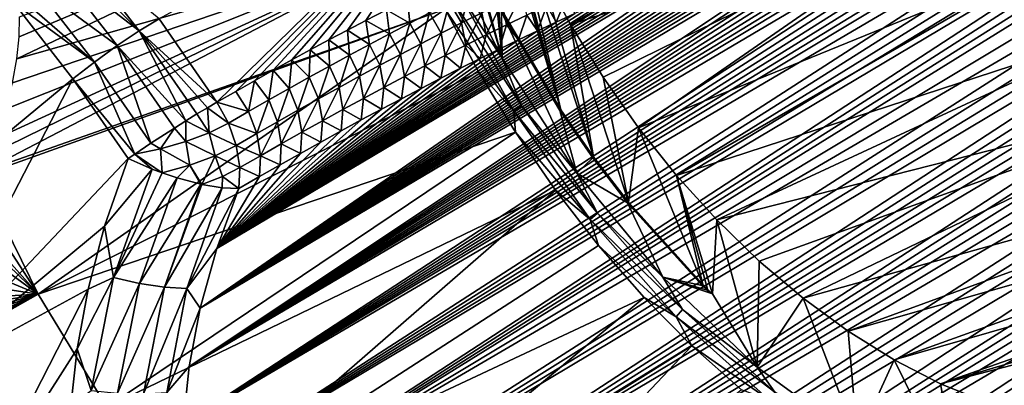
# Model space of a CAD drawing. Header units: metres. Extents: x -80 to 80, y -455 to 95.
# Tile 502 of 656: x -52.17 to -32.64, y -26.47 to -19.22. Entities that reach past the tile are written whole.
import ezdxf

# ---------------------------------------------------------------- set-up
doc = ezdxf.new("R2010")
doc.units = ezdxf.units.M
doc.layers.add('solid_501010_K', color=7, linetype='CONTINUOUS')

msp = doc.modelspace()

# ---------------------------------------------------------------- linework, layer by layer
at = {"layer": 'solid_501010_K'}
for points in [[(-44.995552, -9.062438, 26.820963), (-43.152637, -14.858933, 25.269016), (-41.438931, -21.005829, 23.374922)], [(-44.995552, -9.062438, 26.820963), (-41.438931, -21.005829, 23.374922), (-42.593388, -19.052176, 23.347557)], [(-42.603416, -19.979652, 22.784548), (-43.819557, -17.545008, 22.980129), (-45.548866, -10.088661, 25.638393)], [(-44.967468, -11.264401, 25.537851), (-42.603416, -19.979652, 22.784548), (-45.548866, -10.088661, 25.638393)], [(-44.967468, -11.264401, 25.537851), (-42.722294, -18.803864, 23.36248), (-42.603416, -19.979652, 22.784548)], [(-41.438931, -21.005829, 23.374922), (-43.152637, -14.858933, 25.269016), (-42.787075, -15.994674, 24.969549)], [(-34.269123, -15.285288, 14.265992), (-41.247776, -19.314415, 24.580086), (-41.830566, -18.231958, 24.623608)], [(-33.179832, -16.707548, 14.124964), (-41.247776, -19.314415, 24.580086), (-34.269123, -15.285288, 14.265992)], [(-49.407337, -19.201506, 79.955528), (-48.261127, -20.855713, 80.152809), (-42.946224, -15.648831, 72.587395)], [(-48.261127, -20.855713, 80.152809), (-47.8881, -20.64081, 79.754036), (-42.946224, -15.648831, 72.587395)], [(-47.8881, -20.64081, 79.754036), (-47.516239, -20.429373, 79.354332), (-42.946224, -15.648831, 72.587395)], [(-47.516239, -20.429373, 79.354332), (-47.145557, -20.221388, 78.953735), (-42.946224, -15.648831, 72.587395)], [(-47.145557, -20.221388, 78.953735), (-46.776047, -20.016844, 78.552254), (-42.946224, -15.648831, 72.587395)], [(-46.776047, -20.016844, 78.552254), (-46.407715, -19.815727, 78.149902), (-42.946224, -15.648831, 72.587395)], [(-46.407715, -19.815727, 78.149902), (-46.04018, -19.617802, 77.746277), (-42.946224, -15.648831, 72.587395)], [(-46.04018, -19.617802, 77.746277), (-45.673599, -19.423138, 77.341553), (-42.946224, -15.648831, 72.587395)], [(-45.673599, -19.423138, 77.341553), (-45.308472, -19.232012, 76.936302), (-42.946224, -15.648831, 72.587395)], [(-45.308472, -19.232012, 76.936302), (-44.893604, -19.018261, 76.473297), (-42.946224, -15.648831, 72.587395)], [(-41.438931, -21.005829, 23.374922), (-42.787075, -15.994674, 24.969549), (-42.345127, -17.122221, 24.753799)], [(-48.949032, -28.364775, 78.028831), (-29.5541, -16.098574, 57.942493), (-29.921412, -16.068876, 58.407269)], [(-48.930916, -27.243357, 78.347618), (-48.949032, -28.364775, 78.028831), (-29.921412, -16.068876, 58.407269)], [(-48.949032, -28.364775, 78.028831), (-29.220577, -16.14155, 57.521023), (-29.5541, -16.098574, 57.942493)], [(-48.949032, -28.364775, 78.028831), (-28.918125, -16.195822, 57.139477), (-29.220577, -16.14155, 57.521023)], [(-48.949032, -28.364775, 78.028831), (-28.64362, -16.259291, 56.794033), (-28.918125, -16.195822, 57.139477)], [(-48.930916, -27.243357, 78.347618), (-30.32526, -16.054485, 58.918766), (-30.616766, -16.05477, 59.288067)], [(-48.930916, -27.243357, 78.347618), (-29.921412, -16.068876, 58.407269), (-30.32526, -16.054485, 58.918766)], [(-48.930916, -27.243357, 78.347618), (-30.616766, -16.05477, 59.288067), (-30.927334, -16.063902, 59.68148)], [(-48.930916, -27.243357, 78.347618), (-30.927334, -16.063902, 59.68148), (-31.258345, -16.08288, 60.100601)], [(-48.930916, -27.243357, 78.347618), (-31.258345, -16.08288, 60.100601), (-31.610762, -16.112492, 60.54657)], [(-48.930916, -27.243357, 78.347618), (-31.610762, -16.112492, 60.54657), (-31.986629, -16.154219, 61.021626)], [(-48.813461, -26.10111, 78.669632), (-48.930916, -27.243357, 78.347618), (-31.986629, -16.154219, 61.021626)], [(-48.813461, -26.10111, 78.669632), (-31.986629, -16.154219, 61.021626), (-32.386673, -16.208712, 61.526646)], [(-48.813461, -26.10111, 78.669632), (-32.386673, -16.208712, 61.526646), (-32.70462, -16.259441, 61.927223)], [(-48.949032, -28.364775, 78.028831), (-48.871006, -29.46427, 77.714439), (-28.64362, -16.259291, 56.794033)], [(-48.871006, -29.46427, 77.714439), (-28.394819, -16.330421, 56.481827), (-28.64362, -16.259291, 56.794033)], [(-48.871006, -29.46427, 77.714439), (-28.169794, -16.407887, 56.200321), (-28.394819, -16.330421, 56.481827)], [(-48.813461, -26.10111, 78.669632), (-32.70462, -16.259441, 61.927223), (-33.037266, -16.318214, 62.345913)], [(-48.813461, -26.10111, 78.669632), (-33.037266, -16.318214, 62.345913), (-33.386913, -16.38682, 62.785)], [(-48.813461, -26.10111, 78.669632), (-33.386913, -16.38682, 62.785), (-33.753815, -16.465527, 63.244759)], [(-52.226196, -19.993332, 26.13961), (-44.834724, -16.452761, 23.071932), (-44.323265, -17.741194, 22.832058)], [(-52.226196, -19.993332, 26.13961), (-52.181404, -19.559145, 26.138382), (-44.834724, -16.452761, 23.071932)], [(-52.181404, -19.559145, 26.138382), (-52.173004, -19.159624, 26.161083), (-44.834724, -16.452761, 23.071932)], [(-48.871006, -29.46427, 77.714439), (-27.966499, -16.490326, 55.946907), (-28.169794, -16.407887, 56.200321)], [(-48.871006, -29.46427, 77.714439), (-27.6166, -16.665314, 55.513489), (-27.966499, -16.490326, 55.946907)], [(-48.813461, -26.10111, 78.669632), (-33.753815, -16.465527, 63.244759), (-34.059662, -16.535704, 63.627396)], [(-48.813461, -26.10111, 78.669632), (-34.059662, -16.535704, 63.627396), (-34.378395, -16.613703, 64.025131)], [(-48.871006, -29.46427, 77.714439), (-27.331125, -16.848883, 55.16325), (-27.6166, -16.665314, 55.513489)], [(-48.813461, -26.10111, 78.669632), (-34.378395, -16.613703, 64.025131), (-34.711014, -16.700123, 64.439026)], [(-48.59272, -24.939373, 78.993332), (-48.813461, -26.10111, 78.669632), (-34.711014, -16.700123, 64.439026)], [(-48.59272, -24.939373, 78.993332), (-34.711014, -16.700123, 64.439026), (-35.056492, -16.794147, 64.868172)], [(-48.59272, -24.939373, 78.993332), (-35.056492, -16.794147, 64.868172), (-35.415604, -16.896902, 65.312996)], [(-33.179832, -16.707548, 14.124964), (-40.601734, -20.360353, 24.623608), (-41.247776, -19.314415, 24.580086)], [(-33.179832, -16.707548, 14.124964), (-39.897957, -21.360846, 24.753799), (-40.601734, -20.360353, 24.623608)], [(-33.179832, -16.707548, 14.124964), (-31.79973, -18.052443, 13.954343), (-39.897957, -21.360846, 24.753799)], [(-48.871006, -29.46427, 77.714439), (-48.699234, -30.540741, 77.405327), (-27.331125, -16.848883, 55.16325)], [(-48.699234, -30.540741, 77.405327), (-27.096361, -17.036997, 54.878574), (-27.331125, -16.848883, 55.16325)], [(-48.59272, -24.939373, 78.993332), (-35.415604, -16.896902, 65.312996), (-35.725956, -16.990107, 65.69606)], [(-48.59272, -24.939373, 78.993332), (-35.725956, -16.990107, 65.69606), (-36.046963, -17.090109, 66.091248)], [(-48.699234, -30.540741, 77.405327), (-26.902632, -17.22752, 54.646851), (-27.096361, -17.036997, 54.878574)], [(-48.59272, -24.939373, 78.993332), (-36.046963, -17.090109, 66.091248), (-36.378124, -17.19665, 66.497993)], [(-40.78899, -21.940897, 23.488535), (-42.345127, -17.122221, 24.753799), (-41.830566, -18.231958, 24.623608)], [(-40.78899, -21.940897, 23.488535), (-41.438931, -21.005829, 23.374922), (-42.345127, -17.122221, 24.753799)], [(-48.699234, -30.540741, 77.405327), (-26.741442, -17.419765, 54.457222), (-26.902632, -17.22752, 54.646851)], [(-48.59272, -24.939373, 78.993332), (-36.378124, -17.19665, 66.497993), (-36.718533, -17.309963, 66.914841)], [(-48.59272, -24.939373, 78.993332), (-36.718533, -17.309963, 66.914841), (-37.067322, -17.430275, 67.340332)], [(-48.699234, -30.540741, 77.405327), (-48.435307, -31.593052, 77.102165), (-26.741442, -17.419765, 54.457222)], [(-48.59272, -24.939373, 78.993332), (-37.067322, -17.430275, 67.340332), (-37.424793, -17.557655, 67.774803)], [(-48.59272, -24.939373, 78.993332), (-37.424793, -17.557655, 67.774803), (-37.791485, -17.691965, 68.219101)], [(-48.435307, -31.593052, 77.102165), (-26.607111, -17.61348, 54.302353), (-26.741442, -17.419765, 54.457222)], [(-43.484535, -18.644415, 22.731178), (-43.819557, -17.545008, 22.980129), (-42.603416, -19.979652, 22.784548)], [(-52.927177, -22.242287, 26.488102), (-44.323265, -17.741194, 22.832058), (-43.733559, -19.009943, 22.684668)], [(-52.927177, -22.242287, 26.488102), (-52.778202, -21.9025, 26.403921), (-44.323265, -17.741194, 22.832058)], [(-52.778202, -21.9025, 26.403921), (-52.65057, -21.582558, 26.33396), (-44.323265, -17.741194, 22.832058)], [(-52.65057, -21.582558, 26.33396), (-52.450993, -20.99552, 26.230879), (-44.323265, -17.741194, 22.832058)], [(-52.450993, -20.99552, 26.230879), (-52.313141, -20.4692, 26.168545), (-44.323265, -17.741194, 22.832058)], [(-52.313141, -20.4692, 26.168545), (-52.226196, -19.993332, 26.13961), (-44.323265, -17.741194, 22.832058)], [(-48.59272, -24.939373, 78.993332), (-37.791485, -17.691965, 68.219101), (-38.166267, -17.833166, 68.671516)], [(-48.435307, -31.593052, 77.102165), (-26.494736, -17.809761, 54.176048), (-26.607111, -17.61348, 54.302353)], [(-51.018753, -17.863661, 79.952835), (-51.230476, -18.009659, 80.062431), (-49.799797, -19.438137, 80.27314)], [(-51.018753, -17.863661, 79.952835), (-49.799797, -19.438137, 80.27314), (-49.407337, -19.201506, 79.955528)], [(-48.59272, -24.939373, 78.993332), (-38.166267, -17.833166, 68.671516), (-38.548016, -17.981213, 69.130363)], [(-48.435307, -31.593052, 77.102165), (-26.400824, -18.009575, 54.073959), (-26.494736, -17.809761, 54.176048)], [(-51.230476, -18.009659, 80.062431), (-51.447895, -18.169308, 80.135864), (-49.799797, -19.438137, 80.27314)], [(-48.264046, -23.759933, 79.316704), (-48.59272, -24.939373, 78.993332), (-38.548016, -17.981213, 69.130363)], [(-48.435307, -31.593052, 77.102165), (-26.323006, -18.215048, 53.993172), (-26.400824, -18.009575, 54.073959)], [(-48.264046, -23.759933, 79.316704), (-38.548016, -17.981213, 69.130363), (-38.936451, -18.136082, 69.595146)], [(-48.264046, -23.759933, 79.316704), (-38.936451, -18.136082, 69.595146), (-39.332531, -18.297794, 70.067184)], [(-31.79973, -18.052443, 13.954343), (-39.142445, -22.307358, 24.969549), (-39.897957, -21.360846, 24.753799)], [(-31.79973, -18.052443, 13.954343), (-30.046778, -19.33543, 13.757185), (-39.142445, -22.307358, 24.969549)], [(-51.447895, -18.169308, 80.135864), (-51.882725, -18.516829, 80.169228), (-50.23877, -19.730867, 80.453445)], [(-51.447895, -18.169308, 80.135864), (-50.23877, -19.730867, 80.453445), (-49.799797, -19.438137, 80.27314)], [(-48.435307, -31.593052, 77.102165), (-26.259365, -18.428741, 53.931507), (-26.323006, -18.215048, 53.993172)], [(-48.264046, -23.759933, 79.316704), (-39.332531, -18.297794, 70.067184), (-39.735538, -18.466299, 70.545387)], [(-40.78899, -21.940897, 23.488535), (-41.830566, -18.231958, 24.623608), (-41.247776, -19.314415, 24.580086)], [(-51.882725, -18.516829, 80.169228), (-52.171284, -18.769644, 80.102104), (-50.69014, -20.056942, 80.48243)], [(-51.882725, -18.516829, 80.169228), (-50.69014, -20.056942, 80.48243), (-50.23877, -19.730867, 80.453445)], [(-48.435307, -31.593052, 77.102165), (-48.080029, -32.619976, 76.805405), (-26.259365, -18.428741, 53.931507)], [(-48.264046, -23.759933, 79.316704), (-39.735538, -18.466299, 70.545387), (-40.085896, -18.616098, 70.959229)], [(-48.080029, -32.619976, 76.805405), (-26.209122, -18.65325, 53.88821), (-26.259365, -18.428741, 53.931507)], [(-48.264046, -23.759933, 79.316704), (-40.085896, -18.616098, 70.959229), (-40.44043, -18.770832, 71.376114)], [(-48.080029, -32.619976, 76.805405), (-26.172295, -18.892408, 53.863621), (-26.209122, -18.65325, 53.88821)], [(-42.370941, -21.035234, 22.627886), (-43.733559, -19.009943, 22.684668), (-43.657021, -18.723797, 22.67787)], [(-43.657021, -18.723797, 22.67787), (-43.484535, -18.644415, 22.731178), (-42.211567, -20.932287, 22.681705)], [(-42.370941, -21.035234, 22.627886), (-43.657021, -18.723797, 22.67787), (-42.211567, -20.932287, 22.681705)], [(-43.411285, -19.281672, 75.121964), (-43.250576, -18.678493, 74.840775), (-43.645462, -18.877714, 75.29393)], [(-42.211567, -20.932287, 22.681705), (-43.484535, -18.644415, 22.731178), (-42.603416, -19.979652, 22.784548)], [(-43.411285, -19.281672, 75.121964), (-43.00901, -19.079721, 74.661751), (-43.250576, -18.678493, 74.840775)], [(-42.518997, -19.319193, 74.025711), (-42.206314, -18.685993, 73.735291), (-42.607357, -18.881145, 74.199524)], [(-42.518997, -19.319193, 74.025711), (-42.116264, -19.124199, 73.561775), (-42.206314, -18.685993, 73.735291)], [(-41.714081, -18.932747, 73.095932), (-41.532616, -19.264877, 72.649628), (-41.312439, -18.744907, 72.628197)], [(-41.312439, -18.744907, 72.628197), (-41.532616, -19.264877, 72.649628), (-41.164227, -19.095348, 72.221939)], [(-51.11882, -20.391018, 80.357834), (-52.289528, -18.879255, 80.050385), (-55.714493, -24.19585, 77.629059)], [(-52.171284, -18.769644, 80.102104), (-52.289528, -18.879255, 80.050385), (-50.69014, -20.056942, 80.48243)], [(-50.69014, -20.056942, 80.48243), (-52.289528, -18.879255, 80.050385), (-51.11882, -20.391018, 80.357834)], [(-48.264046, -23.759933, 79.316704), (-40.44043, -18.770832, 71.376114), (-40.799957, -18.930614, 71.797142)], [(-48.264046, -23.759933, 79.316704), (-40.799957, -18.930614, 71.797142), (-41.164227, -19.095348, 72.221939)], [(-48.080029, -32.619976, 76.805405), (-26.14938, -19.150389, 53.858837), (-26.172295, -18.892408, 53.863621)], [(-44.437195, -19.285709, 76.194099), (-44.481766, -18.809725, 76.011002), (-44.893604, -19.018261, 76.473297)], [(-44.437195, -19.285709, 76.194099), (-44.041, -19.080133, 75.745041), (-44.481766, -18.809725, 76.011002)], [(-43.814182, -19.486944, 75.580147), (-43.645462, -18.877714, 75.29393), (-44.041, -19.080133, 75.745041)], [(-43.814182, -19.486944, 75.580147), (-43.411285, -19.281672, 75.121964), (-43.645462, -18.877714, 75.29393)], [(-42.922295, -19.517654, 74.487724), (-42.607357, -18.881145, 74.199524), (-43.00901, -19.079721, 74.661751)], [(-42.922295, -19.517654, 74.487724), (-42.518997, -19.319193, 74.025711), (-42.607357, -18.881145, 74.199524)], [(-42.722294, -18.803864, 23.36248), (-42.675243, -18.934587, 23.333145), (-42.603416, -19.979652, 22.784548)], [(-42.675243, -18.934587, 23.333145), (-42.615307, -19.062231, 23.318943), (-42.603416, -19.979652, 22.784548)], [(-42.116264, -19.124199, 73.561775), (-41.904514, -19.439041, 73.079323), (-41.714081, -18.932747, 73.095932)], [(-41.714081, -18.932747, 73.095932), (-41.904514, -19.439041, 73.079323), (-41.532616, -19.264877, 72.649628)], [(-52.960014, -22.313477, 26.506956), (-52.927177, -22.242287, 26.488102), (-43.733559, -19.009943, 22.684668)], [(-51.804665, -24.664816, 26.308847), (-52.960014, -22.313477, 26.506956), (-43.733559, -19.009943, 22.684668)], [(-51.804665, -24.664816, 26.308847), (-43.733559, -19.009943, 22.684668), (-43.070099, -20.24935, 22.630884)], [(-48.264046, -23.759933, 79.316704), (-41.164227, -19.095348, 72.221939), (-41.532616, -19.264877, 72.649628)], [(-44.834053, -19.494394, 76.641098), (-44.893604, -19.018261, 76.473297), (-45.308472, -19.232012, 76.936302)], [(-44.834053, -19.494394, 76.641098), (-44.437195, -19.285709, 76.194099), (-44.893604, -19.018261, 76.473297)], [(-44.217709, -19.695494, 76.036285), (-44.041, -19.080133, 75.745041), (-44.437195, -19.285709, 76.194099)], [(-44.217709, -19.695494, 76.036285), (-43.814182, -19.486944, 75.580147), (-44.041, -19.080133, 75.745041)], [(-42.370941, -21.035234, 22.627886), (-43.070099, -20.24935, 22.630884), (-43.733559, -19.009943, 22.684668)], [(-43.32616, -19.71953, 74.9478), (-43.00901, -19.079721, 74.661751), (-43.411285, -19.281672, 75.121964)], [(-43.32616, -19.71953, 74.9478), (-42.922295, -19.517654, 74.487724), (-43.00901, -19.079721, 74.661751)], [(-42.604572, -19.057333, 23.333487), (-41.438931, -21.005829, 23.374922), (-42.615307, -19.062231, 23.318943)], [(-42.615307, -19.062231, 23.318943), (-41.121025, -22.264349, 22.953108), (-42.603416, -19.979652, 22.784548)], [(-41.457932, -21.020819, 23.34638), (-41.121025, -22.264349, 22.953108), (-42.615307, -19.062231, 23.318943)], [(-41.457932, -21.020819, 23.34638), (-42.615307, -19.062231, 23.318943), (-41.438931, -21.005829, 23.374922)], [(-42.604572, -19.057333, 23.333487), (-42.593388, -19.052176, 23.347557), (-41.438931, -21.005829, 23.374922)], [(-42.518997, -19.319193, 74.025711), (-42.27961, -19.617764, 73.510551), (-42.116264, -19.124199, 73.561775)], [(-42.116264, -19.124199, 73.561775), (-42.27961, -19.617764, 73.510551), (-41.904514, -19.439041, 73.079323)], [(-49.799797, -19.438137, 80.27314), (-48.261127, -20.855713, 80.152809), (-49.407337, -19.201506, 79.955528)], [(-48.264046, -23.759933, 79.316704), (-41.532616, -19.264877, 72.649628), (-41.904514, -19.439041, 73.079323)], [(-48.080029, -32.619976, 76.805405), (-26.14221, -19.431772, 53.876598), (-26.14938, -19.150389, 53.858837)], [(-45.231575, -19.706142, 77.086014), (-45.308472, -19.232012, 76.936302), (-45.673599, -19.423138, 77.341553)], [(-45.231575, -19.706142, 77.086014), (-44.834053, -19.494394, 76.641098), (-45.308472, -19.232012, 76.936302)], [(-44.621864, -19.907269, 76.490372), (-44.437195, -19.285709, 76.194099), (-44.834053, -19.494394, 76.641098)], [(-44.621864, -19.907269, 76.490372), (-44.217709, -19.695494, 76.036285), (-44.437195, -19.285709, 76.194099)], [(-43.730591, -19.924772, 75.405914), (-43.411285, -19.281672, 75.121964), (-43.814182, -19.486944, 75.580147)], [(-43.730591, -19.924772, 75.405914), (-43.32616, -19.71953, 74.9478), (-43.411285, -19.281672, 75.121964)], [(-42.922295, -19.517654, 74.487724), (-42.658844, -19.801296, 73.944504), (-42.518997, -19.319193, 74.025711)], [(-42.518997, -19.319193, 74.025711), (-42.658844, -19.801296, 73.944504), (-42.27961, -19.617764, 73.510551)], [(-40.098312, -22.835506, 23.668301), (-41.247776, -19.314415, 24.580086), (-40.601734, -20.360353, 24.623608)], [(-40.098312, -22.835506, 23.668301), (-40.78899, -21.940897, 23.488535), (-41.247776, -19.314415, 24.580086)], [(-50.23877, -19.730867, 80.453445), (-48.876034, -21.223001, 80.577675), (-49.799797, -19.438137, 80.27314)], [(-49.799797, -19.438137, 80.27314), (-48.450325, -20.964262, 80.327232), (-48.261127, -20.855713, 80.152809)], [(-49.799797, -19.438137, 80.27314), (-48.876034, -21.223001, 80.577675), (-48.656399, -21.087807, 80.46981)], [(-49.799797, -19.438137, 80.27314), (-48.656399, -21.087807, 80.46981), (-48.450325, -20.964262, 80.327232)], [(-48.264046, -23.759933, 79.316704), (-41.904514, -19.439041, 73.079323), (-42.27961, -19.617764, 73.510551)], [(-48.080029, -32.619976, 76.805405), (-26.153484, -19.742874, 53.920963), (-26.14221, -19.431772, 53.876598)], [(-45.629765, -19.920918, 77.528847), (-45.673599, -19.423138, 77.341553), (-46.04018, -19.617802, 77.746277)], [(-45.629765, -19.920918, 77.528847), (-45.231575, -19.706142, 77.086014), (-45.673599, -19.423138, 77.341553)], [(-45.026649, -20.122223, 76.942383), (-44.834053, -19.494394, 76.641098), (-45.231575, -19.706142, 77.086014)], [(-45.026649, -20.122223, 76.942383), (-44.621864, -19.907269, 76.490372), (-44.834053, -19.494394, 76.641098)], [(-44.135593, -20.133329, 75.862061), (-43.814182, -19.486944, 75.580147), (-44.217709, -19.695494, 76.036285)], [(-44.135593, -20.133329, 75.862061), (-43.730591, -19.924772, 75.405914), (-43.814182, -19.486944, 75.580147)], [(-43.32616, -19.71953, 74.9478), (-43.041801, -19.989468, 74.380608), (-42.922295, -19.517654, 74.487724)], [(-42.922295, -19.517654, 74.487724), (-43.041801, -19.989468, 74.380608), (-42.658844, -19.801296, 73.944504)], [(-30.046778, -19.33543, 13.757185), (-38.341648, -23.191814, 25.269016), (-39.142445, -22.307358, 24.969549)], [(-30.046778, -19.33543, 13.757185), (-27.865143, -20.524374, 13.559391), (-38.341648, -23.191814, 25.269016)], [(-48.264046, -23.759933, 79.316704), (-42.27961, -19.617764, 73.510551), (-42.658844, -19.801296, 73.944504)], [(-46.028622, -20.138699, 77.969582), (-46.04018, -19.617802, 77.746277), (-46.407715, -19.815727, 78.149902)], [(-46.028622, -20.138699, 77.969582), (-45.629765, -19.920918, 77.528847), (-46.04018, -19.617802, 77.746277)], [(-45.432076, -20.340317, 77.392311), (-45.231575, -19.706142, 77.086014), (-45.629765, -19.920918, 77.528847)], [(-45.432076, -20.340317, 77.392311), (-45.026649, -20.122223, 76.942383), (-45.231575, -19.706142, 77.086014)], [(-44.541168, -20.345158, 76.316216), (-44.217709, -19.695494, 76.036285), (-44.621864, -19.907269, 76.490372)], [(-44.541168, -20.345158, 76.316216), (-44.135593, -20.133329, 75.862061), (-44.217709, -19.695494, 76.036285)], [(-43.730591, -19.924772, 75.405914), (-43.427853, -20.182045, 74.818039), (-43.32616, -19.71953, 74.9478)], [(-43.32616, -19.71953, 74.9478), (-43.427853, -20.182045, 74.818039), (-43.041801, -19.989468, 74.380608)], [(-50.69014, -20.056942, 80.48243), (-49.571785, -21.670792, 80.674942), (-50.23877, -19.730867, 80.453445)], [(-50.23877, -19.730867, 80.453445), (-49.571785, -21.670792, 80.674942), (-49.104816, -21.367134, 80.648613)], [(-50.23877, -19.730867, 80.453445), (-49.104816, -21.367134, 80.648613), (-48.876034, -21.223001, 80.577675)], [(-48.264046, -23.759933, 79.316704), (-42.658844, -19.801296, 73.944504), (-43.041801, -19.989468, 74.380608)], [(-48.080029, -32.619976, 76.805405), (-47.633419, -33.620033, 76.515373), (-26.153484, -19.742874, 53.920963)], [(-47.633419, -33.620033, 76.515373), (-26.187073, -20.090025, 53.997517), (-26.153484, -19.742874, 53.920963)], [(-46.428143, -20.359455, 78.408211), (-46.407715, -19.815727, 78.149902), (-46.776047, -20.016844, 78.552254)], [(-46.428143, -20.359455, 78.408211), (-46.028622, -20.138699, 77.969582), (-46.407715, -19.815727, 78.149902)], [(-44.947323, -20.560204, 76.768364), (-44.621864, -19.907269, 76.490372), (-45.026649, -20.122223, 76.942383)], [(-44.947323, -20.560204, 76.768364), (-44.541168, -20.345158, 76.316216), (-44.621864, -19.907269, 76.490372)], [(-50.69014, -20.056942, 80.48243), (-51.11882, -20.391018, 80.357834), (-49.887123, -21.883101, 80.602226)], [(-50.69014, -20.056942, 80.48243), (-49.887123, -21.883101, 80.602226), (-49.571785, -21.670792, 80.674942)], [(-48.264046, -23.759933, 79.316704), (-43.041801, -19.989468, 74.380608), (-43.427853, -20.182045, 74.818039)], [(-47.633419, -33.620033, 76.515373), (-26.248938, -20.482382, 54.114655), (-26.187073, -20.090025, 53.997517)], [(-46.828327, -20.583166, 78.844719), (-46.776047, -20.016844, 78.552254), (-47.145557, -20.221388, 78.953735)], [(-46.828327, -20.583166, 78.844719), (-46.428143, -20.359455, 78.408211), (-46.776047, -20.016844, 78.552254)], [(-45.838131, -20.561523, 77.840141), (-45.629765, -19.920918, 77.528847), (-46.028622, -20.138699, 77.969582)], [(-45.838131, -20.561523, 77.840141), (-45.432076, -20.340317, 77.392311), (-45.629765, -19.920918, 77.528847)], [(-44.135593, -20.133329, 75.862061), (-43.81636, -20.37879, 75.255936), (-43.730591, -19.924772, 75.405914)], [(-43.730591, -19.924772, 75.405914), (-43.81636, -20.37879, 75.255936), (-43.427853, -20.182045, 74.818039)], [(-42.211567, -20.932287, 22.681705), (-42.603416, -19.979652, 22.784548), (-41.121025, -22.264349, 22.953108)], [(-51.804665, -24.664816, 26.308847), (-43.070099, -20.24935, 22.630884), (-42.337933, -21.449982, 22.671116)], [(-48.264046, -23.759933, 79.316704), (-43.427853, -20.182045, 74.818039), (-43.81636, -20.37879, 75.255936)], [(-47.229176, -20.809803, 79.279091), (-47.145557, -20.221388, 78.953735), (-47.516239, -20.429373, 79.354332)], [(-47.229176, -20.809803, 79.279091), (-46.828327, -20.583166, 78.844719), (-47.145557, -20.221388, 78.953735)], [(-46.24482, -20.785816, 78.285866), (-46.028622, -20.138699, 77.969582), (-46.428143, -20.359455, 78.408211)], [(-46.24482, -20.785816, 78.285866), (-45.838131, -20.561523, 77.840141), (-46.028622, -20.138699, 77.969582)], [(-45.35405, -20.778429, 77.218491), (-45.026649, -20.122223, 76.942383), (-45.432076, -20.340317, 77.392311)], [(-45.35405, -20.778429, 77.218491), (-44.947323, -20.560204, 76.768364), (-45.026649, -20.122223, 76.942383)], [(-44.541168, -20.345158, 76.316216), (-44.207176, -20.579655, 75.694061), (-44.135593, -20.133329, 75.862061)], [(-44.135593, -20.133329, 75.862061), (-44.207176, -20.579655, 75.694061), (-43.81636, -20.37879, 75.255936)], [(-42.370941, -21.035234, 22.627886), (-42.337933, -21.449982, 22.671116), (-43.070099, -20.24935, 22.630884)], [(-51.11882, -20.391018, 80.357834), (-55.714493, -24.19585, 77.629059), (-54.239479, -26.42882, 77.820824)], [(-50.021072, -21.975239, 80.546806), (-51.11882, -20.391018, 80.357834), (-54.239479, -26.42882, 77.820824)], [(-49.887123, -21.883101, 80.602226), (-51.11882, -20.391018, 80.357834), (-50.021072, -21.975239, 80.546806)], [(-48.264046, -23.759933, 79.316704), (-43.81636, -20.37879, 75.255936), (-44.207176, -20.579655, 75.694061)], [(-47.630684, -21.039341, 79.711327), (-47.516239, -20.429373, 79.354332), (-47.8881, -20.64081, 79.754036)], [(-47.633419, -33.620033, 76.515373), (-26.346533, -20.929592, 54.282841), (-26.248938, -20.482382, 54.114655)], [(-47.630684, -21.039341, 79.711327), (-47.229176, -20.809803, 79.279091), (-47.516239, -20.429373, 79.354332)], [(-46.652138, -21.013166, 78.729462), (-46.428143, -20.359455, 78.408211), (-46.828327, -20.583166, 78.844719)], [(-46.652138, -21.013166, 78.729462), (-46.24482, -20.785816, 78.285866), (-46.428143, -20.359455, 78.408211)], [(-45.761356, -20.999805, 77.66658), (-45.432076, -20.340317, 77.392311), (-45.838131, -20.561523, 77.840141)], [(-45.761356, -20.999805, 77.66658), (-45.35405, -20.778429, 77.218491), (-45.432076, -20.340317, 77.392311)], [(-44.947323, -20.560204, 76.768364), (-44.601154, -20.784935, 76.133438), (-44.541168, -20.345158, 76.316216)], [(-44.541168, -20.345158, 76.316216), (-44.601154, -20.784935, 76.133438), (-44.207176, -20.579655, 75.694061)], [(-40.098312, -22.835506, 23.668301), (-40.601734, -20.360353, 24.623608), (-39.897957, -21.360846, 24.753799)], [(-48.264046, -23.759933, 79.316704), (-44.207176, -20.579655, 75.694061), (-44.601154, -20.784935, 76.133438)], [(-47.630684, -21.039341, 79.711327), (-47.8881, -20.64081, 79.754036), (-48.261127, -20.855713, 80.152809)], [(-47.060081, -21.243549, 79.170929), (-46.828327, -20.583166, 78.844719), (-47.229176, -20.809803, 79.279091)], [(-47.060081, -21.243549, 79.170929), (-46.652138, -21.013166, 78.729462), (-46.828327, -20.583166, 78.844719)], [(-46.169228, -21.224306, 78.112617), (-45.838131, -20.561523, 77.840141), (-46.24482, -20.785816, 78.285866)], [(-46.169228, -21.224306, 78.112617), (-45.761356, -20.999805, 77.66658), (-45.838131, -20.561523, 77.840141)], [(-45.35405, -20.778429, 77.218491), (-44.997799, -20.994404, 76.573456), (-44.947323, -20.560204, 76.768364)], [(-44.947323, -20.560204, 76.768364), (-44.997799, -20.994404, 76.573456), (-44.601154, -20.784935, 76.133438)], [(-27.865143, -20.524374, 13.559391), (-37.502396, -24.006672, 25.649647), (-38.341648, -23.191814, 25.269016)], [(-27.865143, -20.524374, 13.559391), (-36.631847, -24.744976, 26.108191), (-37.502396, -24.006672, 25.649647)], [(-27.865143, -20.524374, 13.559391), (-25.23477, -21.55431, 13.398413), (-36.631847, -24.744976, 26.108191)], [(-48.450325, -20.964262, 80.327232), (-48.032852, -21.271761, 80.141403), (-48.261127, -20.855713, 80.152809)], [(-48.264046, -23.759933, 79.316704), (-44.601154, -20.784935, 76.133438), (-44.997799, -20.994404, 76.573456)], [(-48.032852, -21.271761, 80.141403), (-47.630684, -21.039341, 79.711327), (-48.261127, -20.855713, 80.152809)], [(-47.468647, -21.476936, 79.610237), (-47.229176, -20.809803, 79.279091), (-47.630684, -21.039341, 79.711327)], [(-47.468647, -21.476936, 79.610237), (-47.060081, -21.243549, 79.170929), (-47.229176, -20.809803, 79.279091)], [(-46.577667, -21.451902, 78.556587), (-46.24482, -20.785816, 78.285866), (-46.652138, -21.013166, 78.729462)], [(-46.577667, -21.451902, 78.556587), (-46.169228, -21.224306, 78.112617), (-46.24482, -20.785816, 78.285866)], [(-45.761356, -20.999805, 77.66658), (-45.396526, -21.207792, 77.013367), (-45.35405, -20.778429, 77.218491)], [(-45.35405, -20.778429, 77.218491), (-45.396526, -21.207792, 77.013367), (-44.997799, -20.994404, 76.573456)], [(-48.656399, -21.087807, 80.46981), (-48.876034, -21.223001, 80.577675), (-48.415752, -21.461823, 80.445686)], [(-48.450325, -20.964262, 80.327232), (-48.656399, -21.087807, 80.46981), (-48.415752, -21.461823, 80.445686)], [(-48.450325, -20.964262, 80.327232), (-48.415752, -21.461823, 80.445686), (-48.032852, -21.271761, 80.141403)], [(-48.264046, -23.759933, 79.316704), (-44.997799, -20.994404, 76.573456), (-45.396526, -21.207792, 77.013367)], [(-47.468647, -21.476936, 79.610237), (-47.630684, -21.039341, 79.711327), (-48.032852, -21.271761, 80.141403)], [(-47.633419, -33.620033, 76.515373), (-47.094772, -34.591331, 76.232277), (-26.346533, -20.929592, 54.282841)], [(-47.094772, -34.591331, 76.232277), (-26.490961, -21.444439, 54.517162), (-26.346533, -20.929592, 54.282841)], [(-46.986671, -21.682566, 78.998474), (-46.652138, -21.013166, 78.729462), (-47.060081, -21.243549, 79.170929)], [(-46.986671, -21.682566, 78.998474), (-46.577667, -21.451902, 78.556587), (-46.652138, -21.013166, 78.729462)], [(-46.169228, -21.224306, 78.112617), (-45.796741, -21.424837, 77.452438), (-45.761356, -20.999805, 77.66658)], [(-45.761356, -20.999805, 77.66658), (-45.796741, -21.424837, 77.452438), (-45.396526, -21.207792, 77.013367)], [(-42.370941, -21.035234, 22.627886), (-42.211567, -20.932287, 22.681705), (-40.710785, -23.059679, 22.962982)], [(-40.854702, -23.184538, 22.91206), (-42.337933, -21.449982, 22.671116), (-42.370941, -21.035234, 22.627886)], [(-40.854702, -23.184538, 22.91206), (-42.370941, -21.035234, 22.627886), (-40.710785, -23.059679, 22.962982)], [(-40.710785, -23.059679, 22.962982), (-42.211567, -20.932287, 22.681705), (-41.121025, -22.264349, 22.953108)], [(-41.457932, -21.020819, 23.34638), (-41.438931, -21.005829, 23.374922), (-40.78899, -21.940897, 23.488535)], [(-41.457932, -21.020819, 23.34638), (-40.806362, -21.958229, 23.460279), (-41.121025, -22.264349, 22.953108)], [(-41.457932, -21.020819, 23.34638), (-40.78899, -21.940897, 23.488535), (-40.806362, -21.958229, 23.460279)], [(-48.876034, -21.223001, 80.577675), (-49.104816, -21.367134, 80.648613), (-48.874645, -21.635681, 80.631462)], [(-48.876034, -21.223001, 80.577675), (-48.874645, -21.635681, 80.631462), (-48.415752, -21.461823, 80.445686)], [(-48.415752, -21.461823, 80.445686), (-47.877831, -21.713306, 80.047386), (-48.032852, -21.271761, 80.141403)], [(-48.264046, -23.759933, 79.316704), (-45.396526, -21.207792, 77.013367), (-45.796741, -21.424837, 77.452438)], [(-47.468647, -21.476936, 79.610237), (-48.032852, -21.271761, 80.141403), (-47.877831, -21.713306, 80.047386)], [(-47.396233, -21.916273, 79.438263), (-47.060081, -21.243549, 79.170929), (-47.468647, -21.476936, 79.610237)], [(-47.396233, -21.916273, 79.438263), (-46.986671, -21.682566, 78.998474), (-47.060081, -21.243549, 79.170929)], [(-46.577667, -21.451902, 78.556587), (-46.198269, -21.645447, 77.890427), (-46.169228, -21.224306, 78.112617)], [(-46.169228, -21.224306, 78.112617), (-46.198269, -21.645447, 77.890427), (-45.796741, -21.424837, 77.452438)], [(-50.442303, -26.909235, 26.377529), (-51.804665, -24.664816, 26.308847), (-42.337933, -21.449982, 22.671116)], [(-50.442303, -26.909235, 26.377529), (-42.337933, -21.449982, 22.671116), (-41.542633, -22.602701, 22.805059)], [(-49.104816, -21.367134, 80.648613), (-49.571785, -21.670792, 80.674942), (-49.37606, -21.780657, 80.685188)], [(-49.104816, -21.367134, 80.648613), (-49.37606, -21.780657, 80.685188), (-48.874645, -21.635681, 80.631462)], [(-48.295677, -21.919123, 80.374153), (-48.415752, -21.461823, 80.445686), (-48.874645, -21.635681, 80.631462)], [(-48.295677, -21.919123, 80.374153), (-47.877831, -21.713306, 80.047386), (-48.415752, -21.461823, 80.445686)], [(-48.264046, -23.759933, 79.316704), (-45.796741, -21.424837, 77.452438), (-46.198269, -21.645447, 77.890427)], [(-47.396233, -21.916273, 79.438263), (-47.468647, -21.476936, 79.610237), (-47.877831, -21.713306, 80.047386)], [(-47.094772, -34.591331, 76.232277), (-26.584419, -21.730782, 54.664154), (-26.490961, -21.444439, 54.517162)], [(-46.986671, -21.682566, 78.998474), (-46.601582, -21.86981, 78.327888), (-46.577667, -21.451902, 78.556587)], [(-46.577667, -21.451902, 78.556587), (-46.601582, -21.86981, 78.327888), (-46.198269, -21.645447, 77.890427)], [(-40.854702, -23.184538, 22.91206), (-41.542633, -22.602701, 22.805059), (-42.337933, -21.449982, 22.671116)], [(-38.623184, -24.470707, 24.216385), (-40.098312, -22.835506, 23.668301), (-39.897957, -21.360846, 24.753799)], [(-38.623184, -24.470707, 24.216385), (-39.897957, -21.360846, 24.753799), (-39.142445, -22.307358, 24.969549)], [(-49.571785, -21.670792, 80.674942), (-49.887123, -21.883101, 80.602226), (-49.37606, -21.780657, 80.685188)], [(-48.798409, -22.105608, 80.564468), (-48.874645, -21.635681, 80.631462), (-49.37606, -21.780657, 80.685188)], [(-48.798409, -22.105608, 80.564468), (-48.295677, -21.919123, 80.374153), (-48.874645, -21.635681, 80.631462)], [(-48.264046, -23.759933, 79.316704), (-46.198269, -21.645447, 77.890427), (-46.601582, -21.86981, 78.327888)], [(-25.23477, -21.55431, 13.398413), (-35.737431, -25.400433, 26.640736), (-36.631847, -24.744976, 26.108191)], [(-25.23477, -21.55431, 13.398413), (-23.768259, -21.988766, 13.359223), (-35.737431, -25.400433, 26.640736)], [(-49.887123, -21.883101, 80.602226), (-49.34544, -22.257792, 80.602882), (-49.37606, -21.780657, 80.685188)], [(-48.798409, -22.105608, 80.564468), (-49.37606, -21.780657, 80.685188), (-49.34544, -22.257792, 80.602882)], [(-48.295677, -21.919123, 80.374153), (-47.806347, -22.152998, 79.875938), (-47.877831, -21.713306, 80.047386)], [(-48.264046, -23.759933, 79.316704), (-46.601582, -21.86981, 78.327888), (-47.006702, -22.097925, 78.764816)], [(-47.396233, -21.916273, 79.438263), (-47.877831, -21.713306, 80.047386), (-47.806347, -22.152998, 79.875938)], [(-47.396233, -21.916273, 79.438263), (-47.006702, -22.097925, 78.764816), (-46.986671, -21.682566, 78.998474)], [(-47.094772, -34.591331, 76.232277), (-26.694729, -22.038486, 54.834503), (-26.584419, -21.730782, 54.664154)], [(-46.986671, -21.682566, 78.998474), (-47.006702, -22.097925, 78.764816), (-46.601582, -21.86981, 78.327888)], [(-50.486874, -23.31291, 80.141968), (-50.021072, -21.975239, 80.546806), (-54.239479, -26.42882, 77.820824)], [(-49.543926, -22.182974, 80.613541), (-50.021072, -21.975239, 80.546806), (-50.486874, -23.31291, 80.141968)], [(-49.887123, -21.883101, 80.602226), (-50.021072, -21.975239, 80.546806), (-49.543926, -22.182974, 80.613541)], [(-49.887123, -21.883101, 80.602226), (-49.543926, -22.182974, 80.613541), (-49.34544, -22.257792, 80.602882)], [(-48.798409, -22.105608, 80.564468), (-48.56044, -22.487637, 80.341515), (-48.295677, -21.919123, 80.374153)], [(-48.150562, -22.326134, 80.157021), (-48.295677, -21.919123, 80.374153), (-48.56044, -22.487637, 80.341515)], [(-48.150562, -22.326134, 80.157021), (-47.806347, -22.152998, 79.875938), (-48.295677, -21.919123, 80.374153)], [(-47.396233, -21.916273, 79.438263), (-47.806347, -22.152998, 79.875938), (-47.413635, -22.32979, 79.201218)], [(-47.396233, -21.916273, 79.438263), (-47.413635, -22.32979, 79.201218), (-47.006702, -22.097925, 78.764816)], [(-47.094772, -34.591331, 76.232277), (-26.823933, -22.368921, 55.03083), (-26.694729, -22.038486, 54.834503)], [(-40.806362, -21.958229, 23.460279), (-40.113953, -22.85507, 23.640497), (-41.121025, -22.264349, 22.953108)], [(-40.806362, -21.958229, 23.460279), (-40.78899, -21.940897, 23.488535), (-40.098312, -22.835506, 23.668301)], [(-40.806362, -21.958229, 23.460279), (-40.098312, -22.835506, 23.668301), (-40.113953, -22.85507, 23.640497)], [(-23.768259, -21.988766, 13.359223), (-34.826778, -25.967447, 27.242741), (-35.737431, -25.400433, 26.640736)], [(-23.768259, -21.988766, 13.359223), (-22.26103, -22.350124, 13.365656), (-34.826778, -25.967447, 27.242741)], [(-49.543926, -22.182974, 80.613541), (-50.486874, -23.31291, 80.141968), (-50.310566, -24.336235, 79.950798)], [(-49.34544, -22.257792, 80.602882), (-49.543926, -22.182974, 80.613541), (-50.310566, -24.336235, 79.950798)], [(-49.34544, -22.257792, 80.602882), (-50.310566, -24.336235, 79.950798), (-49.05109, -22.356743, 80.547234)], [(-48.798409, -22.105608, 80.564468), (-49.34544, -22.257792, 80.602882), (-49.05109, -22.356743, 80.547234)], [(-48.798409, -22.105608, 80.564468), (-49.05109, -22.356743, 80.547234), (-48.578617, -22.483641, 80.351944)], [(-48.798409, -22.105608, 80.564468), (-48.578617, -22.483641, 80.351944), (-48.56044, -22.487637, 80.341515)], [(-48.264046, -23.759933, 79.316704), (-47.006702, -22.097925, 78.764816), (-47.413635, -22.32979, 79.201218)], [(-48.150562, -22.326134, 80.157021), (-47.822395, -22.565397, 79.637085), (-47.806347, -22.152998, 79.875938)], [(-47.806347, -22.152998, 79.875938), (-47.822395, -22.565397, 79.637085), (-47.413635, -22.32979, 79.201218)], [(-53.118999, -22.641588, 26.599392), (-52.960014, -22.313477, 26.506956), (-51.804665, -24.664816, 26.308847)], [(-50.310566, -24.336235, 79.950798), (-49.797768, -24.45343, 79.922829), (-49.05109, -22.356743, 80.547234)], [(-49.05109, -22.356743, 80.547234), (-49.797768, -24.45343, 79.922829), (-48.578617, -22.483641, 80.351944)], [(-48.150562, -22.326134, 80.157021), (-48.56044, -22.487637, 80.341515), (-48.159248, -22.554817, 80.041222)], [(-48.264046, -23.759933, 79.316704), (-47.413635, -22.32979, 79.201218), (-47.822395, -22.565397, 79.637085)], [(-48.150562, -22.326134, 80.157021), (-48.159248, -22.554817, 80.041222), (-47.822395, -22.565397, 79.637085)], [(-47.094772, -34.591331, 76.232277), (-26.973974, -22.723368, 55.255672), (-26.823933, -22.368921, 55.03083)], [(-40.113953, -22.85507, 23.640497), (-39.417133, -24.329927, 23.480846), (-41.121025, -22.264349, 22.953108)], [(-40.710785, -23.059679, 22.962982), (-41.121025, -22.264349, 22.953108), (-39.417133, -24.329927, 23.480846)], [(-38.432884, -24.658047, 24.301161), (-39.142445, -22.307358, 24.969549), (-38.341648, -23.191814, 25.269016)], [(-38.527149, -24.565866, 24.258797), (-38.623184, -24.470707, 24.216385), (-39.142445, -22.307358, 24.969549)], [(-38.432884, -24.658047, 24.301161), (-38.527149, -24.565866, 24.258797), (-39.142445, -22.307358, 24.969549)], [(-22.26103, -22.350124, 13.365656), (-33.907654, -26.441183, 27.909069), (-34.826778, -25.967447, 27.242741)], [(-22.26103, -22.350124, 13.365656), (-21.025375, -22.588549, 13.411987), (-33.907654, -26.441183, 27.909069)], [(-53.299709, -22.988808, 26.706484), (-53.118999, -22.641588, 26.599392), (-51.804665, -24.664816, 26.308847)], [(-48.902805, -29.010332, 26.714434), (-50.442303, -26.909235, 26.377529), (-41.542633, -22.602701, 22.805059)], [(-49.797768, -24.45343, 79.922829), (-49.300896, -24.526997, 79.76413), (-48.578617, -22.483641, 80.351944)], [(-48.56044, -22.487637, 80.341515), (-48.578617, -22.483641, 80.351944), (-49.300896, -24.526997, 79.76413)], [(-48.56044, -22.487637, 80.341515), (-49.300896, -24.526997, 79.76413), (-48.159248, -22.554817, 80.041222)], [(-49.300896, -24.526997, 79.76413), (-48.85442, -24.551826, 79.485703), (-48.159248, -22.554817, 80.041222)], [(-48.902805, -29.010332, 26.714434), (-41.542633, -22.602701, 22.805059), (-40.690247, -23.698736, 23.031693)], [(-48.159248, -22.554817, 80.041222), (-48.85442, -24.551826, 79.485703), (-47.822395, -22.565397, 79.637085)], [(-48.85442, -24.551826, 79.485703), (-48.264046, -23.759933, 79.316704), (-47.822395, -22.565397, 79.637085)], [(-40.854702, -23.184538, 22.91206), (-40.690247, -23.698736, 23.031693), (-41.542633, -22.602701, 22.805059)], [(-21.025375, -22.588549, 13.411987), (-19.829388, -22.77313, 13.49752), (-33.907654, -26.441183, 27.909069)], [(-47.094772, -34.591331, 76.232277), (-46.462757, -35.531425, 75.956253), (-26.973974, -22.723368, 55.255672)], [(-46.462757, -35.531425, 75.956253), (-27.147112, -23.1033, 55.511921), (-26.973974, -22.723368, 55.255672)], [(-40.113953, -22.85507, 23.640497), (-40.098312, -22.835506, 23.668301), (-38.623184, -24.470707, 24.216385)], [(-19.829388, -22.77313, 13.49752), (-32.987904, -26.8176, 28.634035), (-33.907654, -26.441183, 27.909069)], [(-19.829388, -22.77313, 13.49752), (-18.691925, -22.908188, 13.621617), (-32.987904, -26.8176, 28.634035)], [(-53.38583, -23.146086, 26.758114), (-53.299709, -22.988808, 26.706484), (-51.804665, -24.664816, 26.308847)], [(-40.113953, -22.85507, 23.640497), (-38.635166, -24.494322, 24.189943), (-39.417133, -24.329927, 23.480846)], [(-38.629402, -24.482641, 24.2034), (-40.113953, -22.85507, 23.640497), (-38.623184, -24.470707, 24.216385)], [(-38.629402, -24.482641, 24.2034), (-38.635166, -24.494322, 24.189943), (-40.113953, -22.85507, 23.640497)], [(-18.691925, -22.908188, 13.621617), (-17.629425, -22.999456, 13.781934), (-32.987904, -26.8176, 28.634035)], [(-17.629425, -22.999456, 13.781934), (-32.075375, -27.093485, 29.411453), (-32.987904, -26.8176, 28.634035)], [(-53.529675, -23.400021, 26.845179), (-53.38583, -23.146086, 26.758114), (-51.804665, -24.664816, 26.308847)], [(-46.462757, -35.531425, 75.956253), (-27.346504, -23.510704, 55.803432), (-27.147112, -23.1033, 55.511921)], [(-40.854702, -23.184538, 22.91206), (-40.710785, -23.059679, 22.962982), (-39.023129, -24.968559, 23.567335)], [(-39.149662, -25.113079, 23.522638), (-40.690247, -23.698736, 23.031693), (-40.854702, -23.184538, 22.91206)], [(-39.149662, -25.113079, 23.522638), (-40.854702, -23.184538, 22.91206), (-39.023129, -24.968559, 23.567335)], [(-39.023129, -24.968559, 23.567335), (-40.710785, -23.059679, 22.962982), (-39.417133, -24.329927, 23.480846)], [(-38.432884, -24.658047, 24.301161), (-38.341648, -23.191814, 25.269016), (-37.543167, -26.113705, 24.352034)], [(-37.543167, -26.113705, 24.352034), (-38.341648, -23.191814, 25.269016), (-37.502396, -24.006672, 25.649647)], [(-50.815517, -24.563845, 79.761986), (-50.486874, -23.31291, 80.141968), (-54.239479, -26.42882, 77.820824)], [(-53.793957, -23.839756, 27.007179), (-53.529675, -23.400021, 26.845179), (-51.804665, -24.664816, 26.308847)], [(-50.310566, -24.336235, 79.950798), (-50.486874, -23.31291, 80.141968), (-50.815517, -24.563845, 79.761986)], [(-46.462757, -35.531425, 75.956253), (-27.574976, -23.947222, 56.133678), (-27.346504, -23.510704, 55.803432)], [(-48.902805, -29.010332, 26.714434), (-40.690247, -23.698736, 23.031693), (-39.787273, -24.729744, 23.349291)], [(-48.85442, -24.551826, 79.485703), (-48.59272, -24.939373, 78.993332), (-48.264046, -23.759933, 79.316704)], [(-39.149662, -25.113079, 23.522638), (-39.787273, -24.729744, 23.349291), (-40.690247, -23.698736, 23.031693)], [(-54.097034, -24.310938, 27.195728), (-53.793957, -23.839756, 27.007179), (-51.804665, -24.664816, 26.308847)], [(-46.462757, -35.531425, 75.956253), (-27.835381, -24.414501, 56.506195), (-27.574976, -23.947222, 56.133678)], [(-37.543167, -26.113705, 24.352034), (-37.502396, -24.006672, 25.649647), (-36.631847, -24.744976, 26.108191)], [(-54.444016, -24.816742, 27.414583), (-54.097034, -24.310938, 27.195728), (-51.804665, -24.664816, 26.308847)], [(-50.310566, -24.336235, 79.950798), (-50.815517, -24.563845, 79.761986), (-51.033138, -25.746979, 79.402679)], [(-50.310566, -24.336235, 79.950798), (-51.033138, -25.746979, 79.402679), (-50.755222, -26.578415, 79.260017)], [(-50.310566, -24.336235, 79.950798), (-50.755222, -26.578415, 79.260017), (-49.797768, -24.45343, 79.922829)], [(-38.432884, -24.658047, 24.301161), (-37.543167, -26.113705, 24.352034), (-39.417133, -24.329927, 23.480846)], [(-39.023129, -24.968559, 23.567335), (-39.417133, -24.329927, 23.480846), (-37.543167, -26.113705, 24.352034)], [(-38.536358, -24.58334, 24.238882), (-38.432884, -24.658047, 24.301161), (-39.417133, -24.329927, 23.480846)], [(-38.635166, -24.494322, 24.189943), (-38.536358, -24.58334, 24.238882), (-39.417133, -24.329927, 23.480846)], [(-50.815517, -24.563845, 79.761986), (-54.239479, -26.42882, 77.820824), (-52.983917, -28.797121, 77.70546)], [(-51.033138, -25.746979, 79.402679), (-50.815517, -24.563845, 79.761986), (-52.983917, -28.797121, 77.70546)], [(-50.755222, -26.578415, 79.260017), (-50.231213, -26.631548, 79.268433), (-49.797768, -24.45343, 79.922829)], [(-49.797768, -24.45343, 79.922829), (-50.231213, -26.631548, 79.268433), (-49.300896, -24.526997, 79.76413)], [(-50.231213, -26.631548, 79.268433), (-49.719288, -26.643593, 79.144882), (-49.300896, -24.526997, 79.76413)], [(-49.300896, -24.526997, 79.76413), (-49.719288, -26.643593, 79.144882), (-48.85442, -24.551826, 79.485703)], [(-49.719288, -26.643593, 79.144882), (-49.254955, -26.613712, 78.897942), (-48.85442, -24.551826, 79.485703)], [(-48.85442, -24.551826, 79.485703), (-49.254955, -26.613712, 78.897942), (-48.59272, -24.939373, 78.993332)], [(-46.462757, -35.531425, 75.956253), (-45.73539, -36.437351, 75.687302), (-27.835381, -24.414501, 56.506195)], [(-45.73539, -36.437351, 75.687302), (-28.028759, -24.744301, 56.780418), (-27.835381, -24.414501, 56.506195)], [(-38.629402, -24.482641, 24.2034), (-38.527149, -24.565866, 24.258797), (-38.635166, -24.494322, 24.189943)], [(-38.635166, -24.494322, 24.189943), (-38.527149, -24.565866, 24.258797), (-38.536358, -24.58334, 24.238882)], [(-38.629402, -24.482641, 24.2034), (-38.623184, -24.470707, 24.216385), (-38.527149, -24.565866, 24.258797)], [(-38.536358, -24.58334, 24.238882), (-38.527149, -24.565866, 24.258797), (-38.432884, -24.658047, 24.301161)], [(-56.410282, -27.26626, 28.69751), (-51.804665, -24.664816, 26.308847), (-50.442303, -26.909235, 26.377529)], [(-56.410282, -27.26626, 28.69751), (-56.003971, -26.802624, 28.42749), (-51.804665, -24.664816, 26.308847)], [(-56.003971, -26.802624, 28.42749), (-55.633423, -26.363436, 28.183237), (-51.804665, -24.664816, 26.308847)], [(-55.633423, -26.363436, 28.183237), (-55.294346, -25.946493, 27.961649), (-51.804665, -24.664816, 26.308847)], [(-55.294346, -25.946493, 27.961649), (-54.985409, -25.551041, 27.761301), (-51.804665, -24.664816, 26.308847)], [(-54.985409, -25.551041, 27.761301), (-54.702129, -25.174629, 27.579224), (-51.804665, -24.664816, 26.308847)], [(-54.702129, -25.174629, 27.579224), (-54.444016, -24.816742, 27.414583), (-51.804665, -24.664816, 26.308847)], [(-47.213814, -30.93038, 27.313509), (-48.902805, -29.010332, 26.714434), (-39.787273, -24.729744, 23.349291)], [(-47.213814, -30.93038, 27.313509), (-39.787273, -24.729744, 23.349291), (-38.84058, -25.68787, 23.755436)], [(-45.73539, -36.437351, 75.687302), (-28.239277, -25.089407, 57.076897), (-28.028759, -24.744301, 56.780418)], [(-39.149662, -25.113079, 23.522638), (-38.84058, -25.68787, 23.755436), (-39.787273, -24.729744, 23.349291)], [(-35.555931, -27.561239, 25.540487), (-37.543167, -26.113705, 24.352034), (-36.631847, -24.744976, 26.108191)], [(-35.555931, -27.561239, 25.540487), (-36.631847, -24.744976, 26.108191), (-35.737431, -25.400433, 26.640736)], [(-49.254955, -26.613712, 78.897942), (-48.813461, -26.10111, 78.669632), (-48.59272, -24.939373, 78.993332)], [(-39.149662, -25.113079, 23.522638), (-39.023129, -24.968559, 23.567335), (-37.194633, -26.606861, 24.478281)], [(-37.194633, -26.606861, 24.478281), (-39.023129, -24.968559, 23.567335), (-37.543167, -26.113705, 24.352034)], [(-45.73539, -36.437351, 75.687302), (-28.46838, -25.450609, 57.397278), (-28.239277, -25.089407, 57.076897)], [(-37.302334, -26.768255, 24.442968), (-38.84058, -25.68787, 23.755436), (-39.149662, -25.113079, 23.522638)], [(-37.302334, -26.768255, 24.442968), (-39.149662, -25.113079, 23.522638), (-37.194633, -26.606861, 24.478281)], [(-45.73539, -36.437351, 75.687302), (-28.717117, -25.828396, 57.742794), (-28.46838, -25.450609, 57.397278)], [(-35.555931, -27.561239, 25.540487), (-35.737431, -25.400433, 26.640736), (-34.826778, -25.967447, 27.242741)], [(-51.157494, -26.8841, 79.058426), (-51.033138, -25.746979, 79.402679), (-52.983917, -28.797121, 77.70546)], [(-50.755222, -26.578415, 79.260017), (-51.033138, -25.746979, 79.402679), (-51.157494, -26.8841, 79.058426)], [(-45.399815, -32.631409, 28.161366), (-47.213814, -30.93038, 27.313509), (-38.84058, -25.68787, 23.755436)], [(-45.399815, -32.631409, 28.161366), (-38.84058, -25.68787, 23.755436), (-37.857372, -26.56583, 24.247036)], [(-37.302334, -26.768255, 24.442968), (-37.857372, -26.56583, 24.247036), (-38.84058, -25.68787, 23.755436)], [(-45.73539, -36.437351, 75.687302), (-28.987652, -26.223866, 58.115791), (-28.717117, -25.828396, 57.742794)], [(-33.515858, -28.628172, 27.01026), (-35.555931, -27.561239, 25.540487), (-34.826778, -25.967447, 27.242741)], [(-33.515858, -28.628172, 27.01026), (-34.826778, -25.967447, 27.242741), (-33.907654, -26.441183, 27.909069)], [(-49.254955, -26.613712, 78.897942), (-48.930916, -27.243357, 78.347618), (-48.813461, -26.10111, 78.669632)], [(-37.194633, -26.606861, 24.478281), (-37.543167, -26.113705, 24.352034), (-35.555931, -27.561239, 25.540487)], [(-45.73539, -36.437351, 75.687302), (-29.280798, -26.637356, 58.517242), (-28.987652, -26.223866, 58.115791)], [(-33.515858, -28.628172, 27.01026), (-33.907654, -26.441183, 27.909069), (-32.987904, -26.8176, 28.634035)]]:
    msp.add_3dface(points, dxfattribs=at)

doc.saveas('drawing.dxf')
